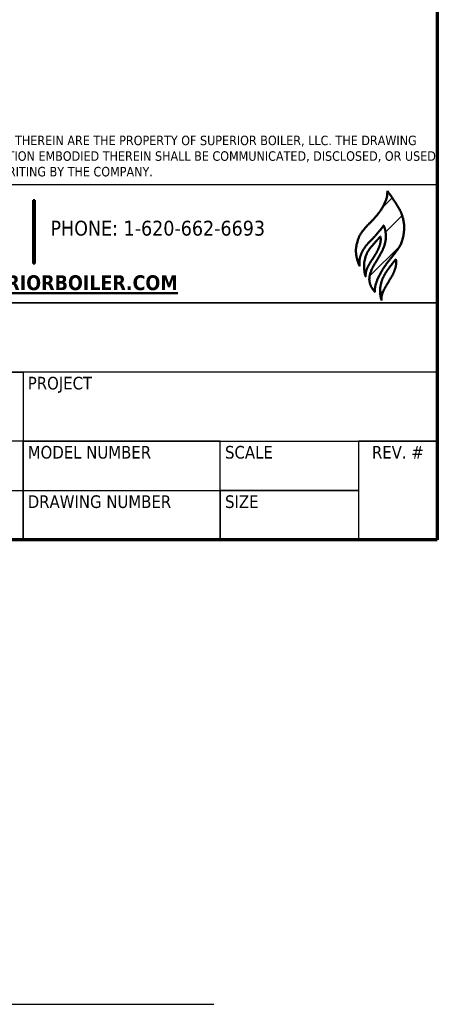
# Model space of a CAD drawing. Header units: inches. Extents: x 24 to 1128, y -74 to 748.
# Tile 379 of 557: x 1043 to 1128, y -74 to 125. Entities that reach past the tile are written whole.
import ezdxf
from ezdxf.enums import TextEntityAlignment as Align

# ---------------------------------------------------------------- set-up
doc = ezdxf.new("R2010")
doc.units = ezdxf.units.IN
doc.header["$LTSCALE"] = 32
doc.header["$MEASUREMENT"] = 0
for name, color, linetype, lineweight in [('Border (ANSI)', 7, 'Continuous', 70), ('Hatch (ANSI)', 7, 'Continuous', 18), ('Layer 1', 7, 'Continuous', 25), ('Sketch Geometry (ANSI)', 7, 'Continuous', 25), ('Title (ANSI)', 7, 'Continuous', 50)]:
    doc.layers.add(name, color=color, linetype=linetype, lineweight=lineweight)
doc.styles.add('Note Text (ANSI)', font='tahoma.ttf')
doc.styles.get("Standard").update_dxf_attribs({"font": 'arial.ttf'})
doc.styles.add('Text Style40', font='tahoma.ttf')

# ---------------------------------------------------------------- blocks, each defined once
blk = doc.blocks.new('Borders SUPERIOR BORDER')
at = {"layer": 'Border (ANSI)'}
for p, q in [((35.25, 23.375), (35.25, 0.625)), ((35.25, 0.625), (0.75, 0.625))]:
    blk.add_line(p, q, dxfattribs=at)
blk = doc.blocks.new('Title Blocks SB TITLE-KS')
at = {"layer": 'Hatch (ANSI)'}
h = blk.add_hatch(dxfattribs=at)
h.set_pattern_fill('ANSI31', color=256, style=0)
edge = h.paths.add_edge_path()
edge.add_spline(control_points=[(54.2173, 4.6076), (54.2316, 4.5851), (54.2997, 4.4896), (54.3068, 4.4696), (54.3315, 4.3759), (54.3115, 4.2785), (54.2858, 4.2368), (54.2527, 4.1972), (54.2153, 4.1504), (54.1819, 4.1029), (54.1474, 4.0405), (54.1348, 3.9894), (54.1383, 3.9666)], knot_values=[0, 0, 0, 0, 0, 0.223328, 0.312076, 0.397557, 0.4854, 0.571518, 0.648725, 0.72663, 0.806969, 1, 1, 1, 1, 1], degree=4, periodic=0)
edge.add_spline(control_points=[(54.1383, 3.9666), (54.1313, 3.9752), (54.1253, 3.9822), (54.1043, 4.0131), (54.1001, 4.0586), (54.1165, 4.1126), (54.1407, 4.15), (54.1702, 4.1987), (54.1968, 4.2486), (54.2119, 4.3094), (54.2077, 4.3519), (54.1978, 4.3793), (54.1941, 4.3879)], knot_values=[0, 0, 0, 0, 0, 0.15114, 0.231086, 0.321487, 0.41918, 0.522073, 0.624121, 0.7241, 0.817328, 1, 1, 1, 1, 1], degree=4, periodic=0)
edge.add_spline(control_points=[(54.1941, 4.3879), (54.1925, 4.3856), (54.1905, 4.3826), (54.1903, 4.3822), (54.1773, 4.3651), (54.1797, 4.3686), (54.1434, 4.3244), (54.1255, 4.3062), (54.1025, 4.282), (54.0812, 4.2597), (54.0515, 4.2148), (54.0383, 4.1752), (54.0394, 4.1463), (54.0409, 4.1305)], knot_values=[0, 0, 0, 0, 0, 0.084189, 0.123518, 0.183255, 0.262966, 0.351281, 0.453216, 0.555026, 0.656205, 0.758757, 1, 1, 1, 1, 1], degree=4, periodic=0)
edge.add_spline(control_points=[(54.0409, 4.1305), (54.035, 4.1465), (54.0253, 4.1623), (54.0178, 4.2133), (54.0167, 4.2437), (54.0337, 4.3192), (54.069, 4.365), (54.1004, 4.3974), (54.1827, 4.4787), (54.2138, 4.5533), (54.2173, 4.5707), (54.2173, 4.6076)], knot_values=[0, 0, 0, 0, 0, 0.174503, 0.256986, 0.347347, 0.441708, 0.54982, 0.659603, 0.764027, 1, 1, 1, 1, 1], degree=4, periodic=0)
h = blk.add_hatch(dxfattribs=at)
h.set_pattern_fill('ANSI31', color=256, style=0)
h.paths.add_polyline_path([(51.9829, 4.5475), (51.9829, 4.1475), (51.9729, 4.1475), (51.9729, 4.5475)])
h = blk.add_hatch(dxfattribs=at)
h.set_pattern_fill('ANSI31', color=256, style=0)
edge = h.paths.add_edge_path()
edge.add_spline(control_points=[(54.0803, 4.064), (54.0791, 4.0722), (54.0795, 4.0991), (54.0911, 4.1219), (54.1075, 4.1516), (54.124, 4.1755), (54.1422, 4.2049), (54.1668, 4.2473), (54.1765, 4.2839), (54.1762, 4.303), (54.1732, 4.3182)], knot_values=[0, 0, 0, 0, 0, 0.223391, 0.320399, 0.421522, 0.529587, 0.642294, 0.753344, 1, 1, 1, 1, 1], degree=4, periodic=0)
edge.add_spline(control_points=[(54.1732, 4.3182), (54.1617, 4.3055), (54.1523, 4.2956), (54.1358, 4.2752), (54.0993, 4.2352), (54.0831, 4.2047), (54.0652, 4.1445), (54.0708, 4.1121), (54.0733, 4.0778), (54.0803, 4.064)], knot_values=[0, 0, 0, 0, 0, 0.237455, 0.346725, 0.468881, 0.595268, 0.718537, 1, 1, 1, 1, 1], degree=4, periodic=0)
h = blk.add_hatch(dxfattribs=at)
h.set_pattern_fill('ANSI31', color=256, style=0)
edge = h.paths.add_edge_path()
edge.add_spline(control_points=[(54.1811, 3.9129), (54.1797, 3.9203), (54.1796, 3.9385), (54.1845, 3.9546), (54.195, 3.9806), (54.2157, 4.0167), (54.2329, 4.0428), (54.2534, 4.0796), (54.2674, 4.1093), (54.2775, 4.154), (54.2718, 4.1683), (54.2713, 4.174)], knot_values=[0, 0, 0, 0, 0, 0.182396, 0.269345, 0.36604, 0.473614, 0.586097, 0.697821, 0.802203, 1, 1, 1, 1, 1], degree=4, periodic=0)
edge.add_spline(control_points=[(54.2713, 4.174), (54.2658, 4.1674), (54.2526, 4.1509), (54.2419, 4.137), (54.2198, 4.1069), (54.2098, 4.0939), (54.189, 4.0586), (54.1742, 4.0158), (54.167, 3.9727), (54.1737, 3.9324), (54.1811, 3.9129)], knot_values=[0, 0, 0, 0, 0, 0.204279, 0.290863, 0.384671, 0.48539, 0.591258, 0.706982, 1, 1, 1, 1, 1], degree=4, periodic=0)
at = {"layer": 'Layer 1', "lineweight": 5}
blk.add_open_spline([(54.1136, 4.25), (54.1534, 4.2966), (54.173, 4.3181), (54.1731, 4.318)], degree=3, dxfattribs=at)
at = {"layer": 'Title (ANSI)', "lineweight": 25}
for p, q in [((47.7839, 4.6475), (54.5339, 4.6475)), ((47.7839, 4.6475), (54.5339, 4.6475)), ((54.5339, 4.6475), (54.5339, 2.3975)), ((54.5339, 4.6475), (54.5339, 3.8975)), ((54.5339, 3.8975), (47.7839, 3.8975)), ((49.2839, 3.8975), (54.5339, 3.8975)), ((54.5339, 3.8975), (54.5339, 3.46)), ((54.5339, 3.46), (49.2839, 3.46)), ((49.2839, 3.46), (51.9089, 3.46)), ((51.9089, 3.46), (51.9089, 3.0225)), ((54.5339, 3.46), (51.9089, 3.46)), ((51.9089, 3.46), (51.9089, 3.0225)), ((54.5339, 3.0225), (54.5339, 3.46)), ((51.9089, 3.0225), (49.2839, 3.0225)), ((51.9089, 3.0225), (51.0339, 3.0225)), ((51.9089, 3.0225), (54.5339, 3.0225)), ((51.9089, 2.71), (51.9089, 3.0225)), ((53.1589, 3.0225), (51.9089, 3.0225)), ((51.9089, 3.0225), (51.9089, 2.71)), ((53.1589, 2.71), (53.1589, 3.0225)), ((53.1589, 3.0225), (54.0339, 3.0225)), ((53.1589, 2.71), (53.1589, 3.0225)), ((54.5339, 3.0225), (54.0339, 3.0225)), ((54.0339, 3.0225), (54.0339, 2.3975)), ((54.0339, 3.0225), (54.0339, 2.71)), ((54.5339, 2.3975), (54.5339, 3.0225)), ((51.0339, 2.71), (51.9089, 2.71)), ((51.0339, 2.71), (51.9089, 2.71)), ((51.9089, 2.3975), (51.9089, 2.71)), ((51.9089, 2.71), (53.1589, 2.71)), ((51.9089, 2.71), (51.9089, 2.3975)), ((51.9089, 2.71), (53.1589, 2.71)), ((53.1589, 2.3975), (53.1589, 2.71)), ((53.1589, 2.71), (54.0339, 2.71)), ((53.1589, 2.71), (53.1589, 2.3975)), ((54.0339, 2.71), (53.1589, 2.71)), ((54.0339, 2.71), (54.0339, 2.3975)), ((54.5339, 2.3975), (47.7839, 2.3975)), ((51.9089, 2.3975), (51.0339, 2.3975)), ((53.1589, 2.3975), (51.9089, 2.3975)), ((54.0339, 2.3975), (53.1589, 2.3975)), ((54.0339, 2.3975), (54.5339, 2.3975))]:
    blk.add_line(p, q, dxfattribs=at)
at = {"layer": 'Title (ANSI)'}
for p, q in [((51.9729, 4.5475), (51.9829, 4.5475)), ((51.9729, 4.1475), (51.9729, 4.5475)), ((51.9829, 4.5475), (51.9829, 4.1475)), ((51.9829, 4.1475), (51.9729, 4.1475))]:
    blk.add_line(p, q, dxfattribs=at)
for points, knots in [([(54.2173, 4.6076), (54.2173, 4.5707), (54.2138, 4.5533), (54.1827, 4.4787), (54.1004, 4.3974), (54.069, 4.365), (54.0337, 4.3192), (54.0167, 4.2437), (54.0178, 4.2133), (54.0253, 4.1623), (54.035, 4.1465), (54.0409, 4.1305)], [0, 0, 0, 0, 0, 0.235973, 0.340397, 0.45018, 0.558292, 0.652653, 0.743014, 0.825497, 1, 1, 1, 1, 1]), ([(54.2173, 4.6076), (54.2316, 4.5851), (54.2997, 4.4896), (54.3068, 4.4696), (54.3315, 4.3759), (54.3115, 4.2785), (54.2858, 4.2368), (54.2527, 4.1972), (54.2153, 4.1504), (54.1819, 4.1029), (54.1474, 4.0405), (54.1348, 3.9894), (54.1383, 3.9666)], [0, 0, 0, 0, 0, 0.223328, 0.312076, 0.397557, 0.4854, 0.571518, 0.648725, 0.72663, 0.806969, 1, 1, 1, 1, 1]), ([(54.0409, 4.1305), (54.0394, 4.1463), (54.0383, 4.1752), (54.0515, 4.2148), (54.0812, 4.2597), (54.1025, 4.282), (54.1255, 4.3062), (54.1434, 4.3244), (54.1797, 4.3686), (54.1773, 4.3651), (54.1903, 4.3822), (54.1905, 4.3826), (54.1925, 4.3856), (54.1941, 4.3879)], [0, 0, 0, 0, 0, 0.241243, 0.343795, 0.444974, 0.546784, 0.648719, 0.737034, 0.816745, 0.876482, 0.915811, 1, 1, 1, 1, 1]), ([(54.1383, 3.9666), (54.1313, 3.9752), (54.1253, 3.9822), (54.1043, 4.0131), (54.1001, 4.0586), (54.1165, 4.1126), (54.1407, 4.15), (54.1702, 4.1987), (54.1968, 4.2486), (54.2119, 4.3094), (54.2077, 4.3519), (54.1978, 4.3793), (54.1941, 4.3879)], [0, 0, 0, 0, 0, 0.15114, 0.231086, 0.321487, 0.41918, 0.522073, 0.624121, 0.7241, 0.817328, 1, 1, 1, 1, 1]), ([(54.1732, 4.3182), (54.1617, 4.3055), (54.1523, 4.2956), (54.1358, 4.2752), (54.0993, 4.2352), (54.0831, 4.2047), (54.0652, 4.1445), (54.0708, 4.1121), (54.0733, 4.0778), (54.0803, 4.064)], [0, 0, 0, 0, 0, 0.237455, 0.346725, 0.468881, 0.595268, 0.718537, 1, 1, 1, 1, 1]), ([(54.0803, 4.064), (54.0791, 4.0722), (54.0795, 4.0991), (54.0911, 4.1219), (54.1075, 4.1516), (54.124, 4.1755), (54.1422, 4.2049), (54.1668, 4.2473), (54.1765, 4.2839), (54.1762, 4.303), (54.1732, 4.3182)], [0, 0, 0, 0, 0, 0.223391, 0.320399, 0.421522, 0.529587, 0.642294, 0.753344, 1, 1, 1, 1, 1]), ([(54.2713, 4.174), (54.2658, 4.1674), (54.2526, 4.1509), (54.2419, 4.137), (54.2198, 4.1069), (54.2098, 4.0939), (54.189, 4.0586), (54.1742, 4.0158), (54.167, 3.9727), (54.1737, 3.9324), (54.1811, 3.9129)], [0, 0, 0, 0, 0, 0.204279, 0.290863, 0.384671, 0.48539, 0.591258, 0.706982, 1, 1, 1, 1, 1]), ([(54.1811, 3.9129), (54.1797, 3.9203), (54.1796, 3.9385), (54.1845, 3.9546), (54.195, 3.9806), (54.2157, 4.0167), (54.2329, 4.0428), (54.2534, 4.0796), (54.2674, 4.1093), (54.2775, 4.154), (54.2718, 4.1683), (54.2713, 4.174)], [0, 0, 0, 0, 0, 0.182396, 0.269345, 0.36604, 0.473614, 0.586097, 0.697821, 0.802203, 1, 1, 1, 1, 1])]:
    blk.add_open_spline(points, degree=4, knots=knots, dxfattribs=at)
at = {"layer": 'Title (ANSI)', "style": 'Text Style40'}
for s, p in [('PROJECT', (51.9389, 3.43)), ('MODEL NUMBER', (51.9389, 2.9925)), ('SCALE', (53.1889, 2.9925)), ('DRAWING NUMBER', (51.9389, 2.68)), ('SIZE', (53.1889, 2.68))]:
    blk.add_text(s, height=0.08, dxfattribs=at).set_placement(p, align=Align.TOP_LEFT)
blk.add_text('REV. #', height=0.08, dxfattribs=at).set_placement((54.2839, 2.9925), align=Align.TOP_CENTER)
at = {"layer": 'Title (ANSI)', "insert": (47.8139, 4.6886), "char_height": 0.06, "width": 6.700989, "attachment_point": 7, "line_spacing_factor": 0.987884, "style": 'Note Text (ANSI)'}
blk.add_mtext('\\fTahoma|b0|i0;{\\H0.0600;NOTICE: THIS DRAWING AND ALL FEATURES SEPARATELY OR COLLECTIVELY DISCLOSED THEREBY OR EMBODIED THEREIN ARE THE PROPERTY OF SUPERIOR BOILER, LLC. THE DRAWING SHALL NOT BE REPRODUCED OR COPIED, AND MUST BE RETURNED IMMEDIATELY UPON REQUEST. NO INFORMATION EMBODIED THEREIN SHALL BE COMMUNICATED, DISCLOSED, OR USED IN ANY MANNER, IN WHOLE OR IN PART EXCEPT AS AND TO EXTEND PREVIOUSLY EXPRESSLY AUTHORIZED IN WRITING BY THE COMPANY.}', dxfattribs=at)
at = {"layer": 'Title (ANSI)', "char_height": 0.094, "style": 'Note Text (ANSI)'}
for s, insert, width, attachment_point in [('\\fTahoma|b0|i0;{\\H0.0940;PHONE: 1-620-662-6693}', (52.0829, 4.4175), 1.559387, 1), ('\\fTahoma|b1|i0;{\\H0.0940;\\LWWW.SUPERIORBOILER.COM}', (51.9779, 4.0725), 1.970267, 2)]:
    blk.add_mtext(s, dxfattribs=dict(at, insert=insert, width=width, attachment_point=attachment_point))
at = {"layer": 'Title (ANSI)', "lineweight": 30, "flags": 63}
for tag, p in [('REV._1_#', (41.2839, 4.3662)), ('REV_#1_DATE', (46.0339, 4.3662)), ('REV_#1_DRAWN', (46.5339, 4.3662)), ('REV_#1_APPR', (47.0339, 4.3662)), ('REV_#1_P.M.', (47.5339, 4.3662)), ('REV._2__#', (41.2839, 4.1787)), ('REV_#2_DATE', (46.0339, 4.1787)), ('REV_#2_DRAWN', (46.5339, 4.1787)), ('REV_#2_APPR', (47.0339, 4.1787)), ('REV_#2_P.M.', (47.5339, 4.1787)), ('REV._3_#', (41.2839, 3.9912)), ('REV_#3_DATE', (46.0339, 3.9912)), ('REV_#3_DRAWN', (46.5339, 3.9912)), ('REV_#3_APPR', (47.0339, 3.9912)), ('REV_#3_P.M.', (47.5339, 3.9912)), ('REV._4_#', (41.2839, 3.8037)), ('REV_#4_DATE', (46.0339, 3.8037)), ('REV_#4_DRAWN', (46.5339, 3.8037)), ('REV_#4_APPR', (47.0339, 3.8037)), ('REV_#4_P.M.', (47.5339, 3.8037)), ('REV._5_#', (41.2839, 3.6162)), ('REV_#5_DATE', (46.0339, 3.6162)), ('REV_#5_DRAWN', (46.5339, 3.6162)), ('REV_#5_APPR', (47.0339, 3.6162)), ('REV_#5_P.M.', (47.5339, 3.6162)), ('REV._6_#', (41.2839, 3.4287)), ('REV_#6_DATE', (46.0339, 3.4287)), ('REV_#6_DRAWN', (46.5339, 3.4287)), ('REV_#6_APPR', (47.0339, 3.4287)), ('REV_#6_P.M.', (47.5339, 3.4287))]:
    blk.add_attdef(tag, text='', height=0.08, dxfattribs=at).set_placement(p, align=Align.MIDDLE_CENTER)
for tag, p in [('REVISION_#1_DESCRIPTION', (41.5639, 4.3662)), ('REVISION_#2_DESCRIPTION', (41.5639, 4.1787)), ('REVISION_#3_DESCRIPTION', (41.5639, 3.9912)), ('REVISION_#4_DESCRIPTION', (41.5639, 3.8037)), ('REVISION_#5_DESCRIPTION', (41.5639, 3.6162)), ('REVISION_#6_DESCRIPTION', (41.5639, 3.4287))]:
    blk.add_attdef(tag, text='', height=0.08, dxfattribs=at).set_placement(p, align=Align.MIDDLE_LEFT)
for tag, height, p in [('DRAWING_NAME', 0.125, (51.9089, 3.68)), ('DRAWING_REV_#', 0.188, (54.2839, 2.7925))]:
    blk.add_attdef(tag, text='', height=height, dxfattribs=at).set_placement(p, align=Align.TOP_CENTER)
for tag, height, p in [('CONTRACTOR', 0.125, (49.3139, 3.2425)), ('PROJECT', 0.125, (51.9389, 3.2425)), ('SCALE', 0.1, (53.1889, 2.8675)), ('DRAWN_BY_DATE', 0.1, (49.3139, 2.555)), ('DRAWN_BY_INITIAL', 0.1, (49.3139, 2.8675)), ('MODEL_NUMBER', 0.1, (51.9389, 2.8675)), ('APPROVED_BY_INITIAL', 0.1, (50.1889, 2.8675)), ('PROJECT_MANAGER_INITIAL', 0.1, (51.0639, 2.8675)), ('APPROVED_BY_DATE', 0.1, (50.1889, 2.555)), ('PROJECT_MANAGER_DATE', 0.1, (51.0639, 2.555)), ('DRAWING_NUMBER', 0.1, (51.9389, 2.555)), ('SIZE', 0.1, (53.1889, 2.555))]:
    blk.add_attdef(tag, text='', height=height, dxfattribs=at).set_placement(p, align=Align.TOP_LEFT)

msp = doc.modelspace()

# ---------------------------------------------------------------- linework, layer by layer
at = {"layer": 'Sketch Geometry (ANSI)'}
msp.add_line((71.72266, -74.0206), (1082.68521, -74.0206), dxfattribs=at)

# ---------------------------------------------------------------- block references
at = {"xscale": 32, "yscale": 32, "zscale": 32}
for name, p in [('Borders SUPERIOR BORDER', (0, 0)), ('Title Blocks SB TITLE-KS', (-617.08574, -56.71979))]:
    msp.add_blockref(name, p, dxfattribs=at)

doc.saveas('drawing.dxf')
